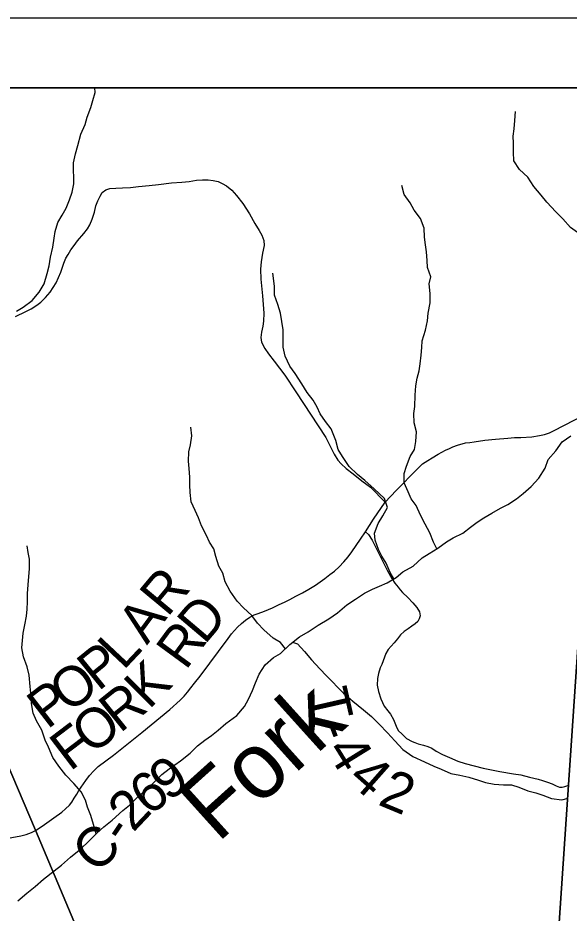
# Model space of a CAD drawing. Extents: x 0 to 44, y -23.8 to 22.
# Drawn here: x 2.776 to 3.565, y 19.718 to 21 of the extents above; entities that cross this region are included whole.
import ezdxf

# ---------------------------------------------------------------- set-up
doc = ezdxf.new("R2010")
doc.units = 0
for name, color, linetype in [('Default', 7, 'Continuous'), ('GM_X_County_Road', 7, 'Continuous'), ('GM_X_County_Road_Text', 7, 'Continuous'), ('GM_X_Minor_River', 7, 'Continuous'), ('GM_X_Minor_River_Text', 7, 'Continuous'), ('GM_X_Township_Road', 7, 'Continuous'), ('GM_X_Township_Road_Text', 7, 'Continuous'), ('SH_Cut_Line', 7, 'Continuous'), ('SH_Data', 7, 'Continuous')]:
    doc.layers.add(name, color=color, linetype=linetype)

msp = doc.modelspace()

# ---------------------------------------------------------------- linework, layer by layer
at = {"layer": 'Default'}
for points in [[(2.3497, 20.9), (2.1, 20.9), (2.1, 14.1), (2.838, 14.1), (3.0317, 14.1856), (3.8639, 14.5533), (4.3443, 14.7655), (4.4538, 14.8144), (4.856, 14.9939), (4.5387, 15.7097), (4.3476, 16.1408), (4.1422, 16.6361), (4.026, 16.9163), (3.7907, 17.4383), (3.763, 17.5087), (3.455, 18.29), (3.1789, 18.9421), (3.1321, 19.0527), (3.0496, 19.2474), (3.0092, 19.3427), (2.8013, 19.8369), (2.472, 20.6113)], [(6.8158, 20.9), (2.3497, 20.9), (2.472, 20.6113), (2.8013, 19.8369), (3.0092, 19.3427), (3.0496, 19.2474), (3.1321, 19.0527), (3.1789, 18.9421), (3.455, 18.29), (3.5135, 19.1552), (3.5139, 19.1608), (3.5639, 19.9016), (3.5995, 20.4294), (3.5996, 20.4304), (3.6002, 20.4391), (3.6191, 20.7184), (3.9141, 20.6975), (4.3639, 20.6657), (6.7023, 20.5094), (6.7107, 20.5383)]]:
    msp.add_lwpolyline(points, close=True, dxfattribs=at)
msp.add_lwpolyline([(7.4495, 20.4611), (7.016, 20.4891), (6.892, 20.4972), (6.8124, 20.5023), (6.7257, 20.5079), (6.7023, 20.5094), (4.3639, 20.6657), (3.9141, 20.6975), (3.6191, 20.7184), (3.6002, 20.4391), (3.5996, 20.4304), (3.5995, 20.4294), (3.5639, 19.9016), (3.5139, 19.1608), (3.5135, 19.1552), (3.455, 18.29), (3.763, 17.5087), (3.7907, 17.4383), (4.026, 16.9163), (4.1422, 16.6361), (4.3476, 16.1408)], dxfattribs=at)
at = {"layer": 'GM_X_County_Road'}
for points in [[(2.8278, 19.8545), (2.8391, 19.8626), (2.8444, 19.8674), (2.8498, 19.8725), (2.8533, 19.8769), (2.8569, 19.8825), (2.8607, 19.8884), (2.8634, 19.8934), (2.8733, 19.9081), (2.8785, 19.9151), (2.8846, 19.9217), (2.8909, 19.9279), (2.9128, 19.9443), (2.9537, 19.9768), (2.9935, 20.0098), (3.0083, 20.023), (3.014, 20.0285), (3.0187, 20.0343), (3.0236, 20.0406), (3.0288, 20.0473), (3.0367, 20.0571), (3.077, 20.1114), (3.0818, 20.1179), (3.0904, 20.1277), (3.0959, 20.1329), (3.1017, 20.1377), (3.1078, 20.1417), (3.1143, 20.1451), (3.1201, 20.147), (3.1289, 20.1505), (3.1402, 20.155), (3.149, 20.1593), (3.1584, 20.1637), (3.1651, 20.1671), (3.1736, 20.1717), (3.1833, 20.1767), (3.1923, 20.1819), (3.2019, 20.1877), (3.2085, 20.1922), (3.2154, 20.1974), (3.2225, 20.2027), (3.2292, 20.2079), (3.2359, 20.2137), (3.2424, 20.2209), (3.2485, 20.228), (3.2538, 20.2352), (3.2665, 20.2533), (3.2736, 20.2642), (3.2847, 20.282), (3.3014, 20.3067), (3.3175, 20.3231), (3.3472, 20.354), (3.355, 20.3612), (3.3626, 20.3664), (3.3688, 20.3701), (3.3772, 20.3754), (3.3881, 20.3808), (3.3936, 20.3833), (3.3985, 20.3856), (3.4053, 20.3882), (3.4166, 20.3913), (3.4229, 20.3921), (3.429, 20.393), (3.4442, 20.3951), (3.4593, 20.3967), (3.4773, 20.3982), (3.4867, 20.3991), (3.4957, 20.3991), (3.5114, 20.4003), (3.5225, 20.4018), (3.5294, 20.4032), (3.5366, 20.4058), (3.5433, 20.4091), (3.6004, 20.4386)], [(2.5401, 19.8019), (2.5594, 19.8074), (2.5697, 19.8084), (2.5774, 19.8068), (2.5854, 19.8048), (2.5942, 19.8037), (2.6048, 19.8032), (2.6157, 19.8049), (2.6466, 19.8107), (2.6718, 19.812), (2.6933, 19.8133), (2.736, 19.8206), (2.7805, 19.8289), (2.7878, 19.8308), (2.7956, 19.8335), (2.8015, 19.8364), (2.8109, 19.8424), (2.8278, 19.8545)]]:
    msp.add_lwpolyline(points, dxfattribs=at)
at = {"layer": 'GM_X_Minor_River'}
for points in [[(2.7743, 20.5802), (2.7838, 20.5858), (2.7968, 20.5955), (2.8067, 20.6072), (2.814, 20.6193), (2.8179, 20.6341), (2.821, 20.645), (2.823, 20.6572), (2.8261, 20.6719), (2.8281, 20.6848), (2.8293, 20.6943), (2.8332, 20.7071), (2.8394, 20.7173), (2.8451, 20.7275), (2.8501, 20.7396), (2.8536, 20.7506), (2.856, 20.7623), (2.8561, 20.7718), (2.8558, 20.7813), (2.8555, 20.7923), (2.8586, 20.8052), (2.8621, 20.8173), (2.8664, 20.8336), (2.8722, 20.8472), (2.8753, 20.8578), (2.8807, 20.8718), (2.8834, 20.8816), (2.8865, 20.8933), (2.8862, 20.9)], [(3.6169, 20.6722), (3.604, 20.6783), (3.5924, 20.6864), (3.5803, 20.6903), (3.5667, 20.6999), (3.5559, 20.7121), (3.5457, 20.7224), (3.533, 20.7362), (3.5247, 20.7461), (3.5142, 20.7587), (3.5056, 20.7717), (3.4936, 20.7831), (3.4857, 20.7953), (3.4851, 20.8075), (3.4852, 20.8204), (3.4849, 20.8306), (3.4861, 20.8412), (3.4869, 20.8533), (3.4878, 20.8659)], [(3.3757, 20.2398), (3.3705, 20.2493), (3.3657, 20.2626), (3.3586, 20.2752), (3.3523, 20.2881), (3.3459, 20.3018), (3.3388, 20.3114), (3.3347, 20.3213), (3.3288, 20.3342), (3.3289, 20.3475), (3.332, 20.3581), (3.3374, 20.3717), (3.3435, 20.3819), (3.3455, 20.3936), (3.3464, 20.4073), (3.3431, 20.4202), (3.3424, 20.4335), (3.344, 20.4437), (3.3445, 20.4596), (3.3454, 20.4729), (3.3474, 20.4843), (3.3501, 20.4945), (3.3517, 20.5047), (3.3529, 20.5168), (3.3542, 20.5282), (3.3546, 20.5377), (3.3593, 20.5528), (3.362, 20.5664), (3.3633, 20.5774), (3.366, 20.5922), (3.3661, 20.6055), (3.3647, 20.6191), (3.3671, 20.629), (3.3623, 20.6427), (3.3616, 20.6525), (3.3605, 20.6651), (3.3595, 20.6749), (3.3577, 20.686), (3.3574, 20.6989), (3.3522, 20.7129), (3.3432, 20.7248), (3.3372, 20.735), (3.329, 20.7472), (3.3253, 20.7598)], [(3.3141, 20.1968), (3.3085, 20.2058), (3.3029, 20.2191), (3.2969, 20.229), (3.2921, 20.2386), (3.2873, 20.2519), (3.2862, 20.2621), (3.2916, 20.2761), (3.2981, 20.2871), (3.305, 20.2991), (3.3006, 20.3117), (3.2859, 20.3258), (3.2724, 20.3377), (3.2619, 20.3461), (3.2499, 20.3576), (3.2405, 20.3717), (3.2345, 20.382), (3.2308, 20.3949), (3.2245, 20.4113), (3.2163, 20.422), (3.2084, 20.433), (3.2043, 20.4425), (3.1987, 20.4524), (3.1901, 20.4635), (3.1823, 20.4761), (3.1726, 20.4909), (3.1651, 20.5012), (3.1584, 20.5157), (3.1558, 20.5286), (3.1559, 20.5392), (3.1556, 20.5533), (3.1538, 20.565), (3.1517, 20.5772), (3.148, 20.5894), (3.1435, 20.6031), (3.1433, 20.6156), (3.1411, 20.6346)], [(3.1591, 20.0967), (3.1517, 20.1054), (3.1415, 20.1116), (3.128, 20.1238), (3.119, 20.1334), (3.1108, 20.144), (3.0987, 20.1551), (3.0897, 20.1647), (3.08, 20.1792), (3.0729, 20.1925), (3.0692, 20.205), (3.0636, 20.2149), (3.0592, 20.2286), (3.0563, 20.2397), (3.0503, 20.2492), (3.0458, 20.2587), (3.0387, 20.2724), (3.0347, 20.2842), (3.0298, 20.2945), (3.0242, 20.307), (3.0224, 20.3203), (3.0222, 20.3313), (3.0222, 20.3423), (3.0212, 20.3548), (3.0202, 20.3651), (3.0206, 20.3784), (3.023, 20.3886), (3.025, 20.4015), (3.0236, 20.414)], [(2.8663, 19.81), (2.8777, 19.8209), (2.8891, 19.8326), (2.8991, 19.8416), (2.9109, 19.851), (2.9265, 19.8652), (2.936, 19.8724), (2.9478, 19.8844), (2.9608, 19.8957), (2.9711, 19.9055), (2.9822, 19.9164), (2.9928, 19.9246), (3.0088, 19.9359), (3.0225, 19.9472), (3.0332, 19.9577), (3.0435, 19.9656), (3.053, 19.9723), (3.0625, 19.9802), (3.0736, 19.9896), (3.0892, 20.0009), (3.1003, 20.0137), (3.106, 20.0242), (3.1118, 20.0367), (3.1161, 20.0477), (3.1215, 20.0601), (3.1299, 20.0734), (3.1417, 20.0839), (3.152, 20.0899), (3.1653, 20.1027), (3.179, 20.1139), (3.1916, 20.1207), (3.2057, 20.1304), (3.2209, 20.1394), (3.2334, 20.148), (3.2468, 20.1593), (3.259, 20.1675), (3.2719, 20.1761), (3.2837, 20.1821), (3.2935, 20.1862), (3.3046, 20.1911), (3.3171, 20.1985), (3.327, 20.2068), (3.3418, 20.215), (3.3544, 20.2267), (3.3647, 20.2331), (3.3769, 20.2405), (3.3894, 20.2496), (3.3989, 20.2552), (3.4126, 20.2619), (3.4237, 20.2705), (3.4332, 20.278), (3.4427, 20.284), (3.4541, 20.2908), (3.4667, 20.2979), (3.4769, 20.3031), (3.4895, 20.3113), (3.499, 20.3188), (3.5104, 20.329), (3.5215, 20.341), (3.5303, 20.355), (3.535, 20.3675), (3.5457, 20.3799), (3.5548, 20.3931), (3.567, 20.4014)], [(2.888, 19.8314), (2.8843, 19.8447), (2.8806, 19.8576), (2.8758, 19.8698), (2.8729, 19.8797), (2.8669, 19.8919), (2.856, 19.9037), (2.8448, 19.9156), (2.8346, 19.9285), (2.8264, 19.9411), (2.8201, 19.9556), (2.8153, 19.9659), (2.8104, 19.9799), (2.8026, 19.9936), (2.7978, 20.0043), (2.7956, 20.0183), (2.7946, 20.0328), (2.7935, 20.0426), (2.7921, 20.0589), (2.7896, 20.0707), (2.784, 20.0848), (2.7818, 20.0977), (2.7827, 20.1083), (2.7839, 20.1189), (2.7863, 20.1307), (2.7886, 20.1432), (2.7895, 20.1534), (2.7899, 20.164), (2.7897, 20.1758), (2.7909, 20.1879), (2.7917, 20.2), (2.7926, 20.211), (2.7927, 20.2247), (2.7909, 20.2342), (2.7894, 20.244)], [(3.1692, 20.1059), (3.1763, 20.1037), (3.1864, 20.0926), (3.1962, 20.0808), (3.2082, 20.0678), (3.2176, 20.0579), (3.242, 20.033), (3.2552, 20.0216), (3.2706, 20.0089), (3.2819, 19.9997), (3.2931, 19.9886), (3.3048, 19.9764), (3.3156, 19.9646), (3.3269, 19.9524), (3.3412, 19.9424), (3.3578, 19.9347), (3.371, 19.9285), (3.3816, 19.9242), (3.3955, 19.9181), (3.4084, 19.9157), (3.4212, 19.9129), (3.4352, 19.9086), (3.445, 19.9052), (3.4575, 19.9028), (3.4707, 19.9019), (3.4821, 19.9018), (3.4926, 19.8983), (3.5059, 19.8933), (3.5172, 19.8902), (3.527, 19.8871), (3.5395, 19.882), (3.5542, 19.8804), (3.5636, 19.8827)], [(2.776, 19.7356), (2.7889, 19.7465), (2.8007, 19.7559), (2.8129, 19.7664), (2.8282, 19.7784), (2.8384, 19.7867), (2.8514, 19.798), (2.8663, 19.81)]]:
    msp.add_lwpolyline(points, dxfattribs=at)
at = {"layer": 'GM_X_Township_Road'}
for points in [[(2.7728, 20.5722), (2.7874, 20.5795), (2.7952, 20.5835), (2.8031, 20.5885), (2.8092, 20.5931), (2.8157, 20.5994), (2.8222, 20.6074), (2.8268, 20.6141), (2.8308, 20.6208), (2.8341, 20.6281), (2.8375, 20.6359), (2.8418, 20.6486), (2.8448, 20.6558), (2.8479, 20.6612), (2.8521, 20.6681), (2.8567, 20.674), (2.8613, 20.6807), (2.8703, 20.6911), (2.8756, 20.6978), (2.8793, 20.7039), (2.8823, 20.7117), (2.8856, 20.7219), (2.8879, 20.7307), (2.8906, 20.7382), (2.8938, 20.7449), (2.8967, 20.7502), (2.9021, 20.754), (2.9078, 20.7556), (2.9162, 20.7563), (2.9258, 20.7567), (2.9371, 20.7573), (2.9488, 20.7588), (2.9639, 20.7602), (2.9771, 20.7615), (2.9957, 20.7636), (3.0108, 20.765), (3.0211, 20.7659), (3.0318, 20.7674), (3.0405, 20.7682), (3.0485, 20.7682), (3.0556, 20.7671), (3.0627, 20.7655), (3.0684, 20.7627), (3.0747, 20.7594), (3.082, 20.7531), (3.0891, 20.7458), (3.0981, 20.7343), (3.1073, 20.7194), (3.1149, 20.7054), (3.1212, 20.6955), (3.1251, 20.6888), (3.1281, 20.6813), (3.1285, 20.674), (3.126, 20.6631), (3.1243, 20.6509), (3.1233, 20.64), (3.1239, 20.6258), (3.1262, 20.6019), (3.128, 20.5772), (3.1277, 20.5659), (3.1266, 20.5584), (3.1247, 20.5498), (3.1237, 20.5421), (3.1249, 20.5356), (3.1295, 20.5264), (3.1346, 20.519), (3.1429, 20.5083), (3.158, 20.4882), (3.1739, 20.4646), (3.2166, 20.3991), (3.2284, 20.3754), (3.234, 20.3666), (3.2388, 20.3614), (3.2459, 20.3549), (3.2558, 20.3471), (3.2684, 20.3371), (3.2807, 20.3281), (3.3014, 20.3067)], [(3.2736, 20.2642), (3.2778, 20.2604), (3.2832, 20.2519), (3.305, 20.2083), (3.3111, 20.1972), (3.3155, 20.1903), (3.3201, 20.1849), (3.3232, 20.1809), (3.3264, 20.1771), (3.3339, 20.1698), (3.341, 20.1622), (3.3469, 20.1555), (3.3506, 20.1493), (3.3515, 20.1438), (3.3504, 20.1394), (3.3483, 20.1357), (3.3444, 20.1323), (3.3395, 20.129), (3.3343, 20.1252), (3.3289, 20.1214), (3.3236, 20.1164), (3.3194, 20.1107), (3.3144, 20.1049), (3.3102, 20.1003), (3.306, 20.0955), (3.3025, 20.0898), (3.2987, 20.0795), (3.2968, 20.0739), (3.2945, 20.0693), (3.2922, 20.0613), (3.2908, 20.0542), (3.2903, 20.0446), (3.292, 20.0352), (3.2954, 20.0247), (3.3002, 20.0142), (3.3054, 20.0077), (3.309, 20.0029), (3.3134, 19.9952), (3.3173, 19.9859), (3.3203, 19.9797), (3.3257, 19.9742), (3.3322, 19.9679), (3.34, 19.964), (3.3441, 19.9623), (3.349, 19.9606), (3.3565, 19.9585), (3.3626, 19.9566), (3.3682, 19.9541), (3.3745, 19.9499), (3.3837, 19.9451), (3.3938, 19.9409), (3.4055, 19.9355), (3.4162, 19.9323), (3.442, 19.9256), (3.4656, 19.9208), (3.4851, 19.9177), (3.4959, 19.916), (3.5079, 19.9129), (3.5204, 19.9097), (3.5267, 19.9078), (3.5336, 19.9055), (3.5403, 19.903), (3.5462, 19.9001), (3.551, 19.8986), (3.5548, 19.8984), (3.5588, 19.8993), (3.5641, 19.9011)]]:
    msp.add_lwpolyline(points, dxfattribs=at)
at = {"layer": 'SH_Cut_Line'}
for points in [[(4.3476, 16.1408), (4.1422, 16.6361), (4.026, 16.9163), (3.7907, 17.4383), (3.763, 17.5087), (3.455, 18.29), (3.5135, 19.1552), (3.5139, 19.1608), (3.5639, 19.9016), (3.5995, 20.4294), (3.5996, 20.4304), (3.6002, 20.4391), (3.6191, 20.7184), (3.9141, 20.6975), (4.3639, 20.6657), (6.7023, 20.5094), (6.7107, 20.5383), (6.8158, 20.9), (2.1, 20.9), (2.1, 14.1)], [(8.9, 20.9), (6.8158, 20.9), (6.7107, 20.5383), (6.7023, 20.5094), (4.3639, 20.6657), (3.9141, 20.6975), (3.6191, 20.7184), (3.6002, 20.4391), (3.5996, 20.4304), (3.5995, 20.4294), (3.5639, 19.9016), (3.5139, 19.1608), (3.5135, 19.1552), (3.455, 18.29), (3.763, 17.5087), (3.7907, 17.4383), (4.026, 16.9163), (4.1422, 16.6361), (4.3476, 16.1408)]]:
    msp.add_lwpolyline(points, dxfattribs=at)
at = {"layer": 'SH_Data'}
for p, q in [((2, 21), (9, 21)), ((2.1, 20.9), (8.9, 20.9))]:
    msp.add_line(p, q, dxfattribs=at)

# ---------------------------------------------------------------- texts
at = {"layer": 'GM_X_County_Road_Text'}
for s, rotation, p in [('R', 50.2149, (2.99, 20.1406)), ('D', 49.7282, (3.0432, 20.1013)), ('A', 53.4542, (2.9608, 20.1011)), ('R', 53.7697, (3.0163, 20.0645)), ('P', 39.0149, (2.8911, 20.0347)), ('L', 46.7505, (2.927, 20.0646)), ('K', 45.1103, (2.9636, 20.0086)), ('O', 36.1515, (2.8483, 20.0033)), ('P', 37.5151, (2.8181, 19.9802)), ('R', 38.7902, (2.9221, 19.9748)), ('O', 37.4437, (2.8813, 19.9435)), ('F', 37.2899, (2.8507, 19.9201)), ('9', 36.1517, (2.9912, 19.8769)), ('6', 36.2152, (2.963, 19.8562)), ('2', 46.5567, (2.941, 19.8326)), ('-', 56.22, (2.9296, 19.8152)), ('C', 44.8082, (2.8886, 19.7728))]:
    msp.add_text(s, height=0.0568, rotation=rotation, dxfattribs=at).set_placement(p)
at = {"layer": 'GM_X_Minor_River_Text'}
msp.add_text('Fork', height=0.09469, rotation=41.9992, dxfattribs=at).set_placement((3.0617, 19.8174))
at = {"layer": 'GM_X_Township_Road_Text'}
for s, rotation, p in [('T', 282.8663, (3.1906, 20.0334)), ('-', 290.757, (3.2025, 19.9838)), ('4', 301.8595, (3.2161, 19.9512)), ('4', 318.581, (3.2462, 19.9078)), ('2', 337.3121, (3.2896, 19.8739))]:
    msp.add_text(s, height=0.0568, rotation=rotation, dxfattribs=at).set_placement(p)

doc.saveas('drawing.dxf')
